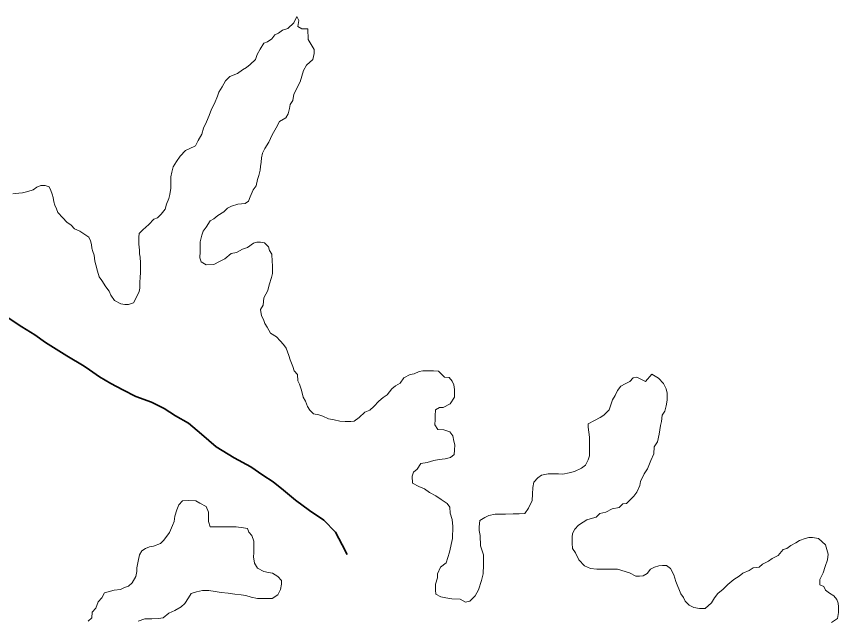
# Model space of a CAD drawing. Extents: x 553962 to 842807, y 8883888 to 9032388.
# Drawn here: x 588844 to 589756, y 8908021 to 8908691 of the extents above; entities that cross this region are included whole.
import ezdxf

# ---------------------------------------------------------------- set-up
doc = ezdxf.new("R2010")
doc.units = 0
doc.header["$LTSCALE"] = 200
doc.linetypes.add('LONG_DASH_SHORT_DASH', pattern=[9.9, 6, -1.2, 1.5, -1.2])
doc.layers.add('6', color=7, linetype='Continuous', lineweight=13)

msp = doc.modelspace()

# ---------------------------------------------------------------- linework, layer by layer
at = {"layer": '6'}
for points in [[(589167.4, 8908665.8), (589167, 8908677.8), (589160.5, 8908677.8), (589156, 8908680.4), (589157.1, 8908686.9), (589155.1, 8908691.4), (589151.6, 8908684.4), (589145, 8908677.9), (589139, 8908676), (589134.5, 8908673), (589130.4, 8908671), (589127.4, 8908666.5), (589122.4, 8908663.1), (589118.4, 8908661.6), (589114.3, 8908655.1), (589110.8, 8908649.1), (589109.2, 8908643.6), (589103.2, 8908638.2), (589099.2, 8908634.7), (589094.6, 8908632.2), (589089.1, 8908628.2), (589080.6, 8908624.8), (589076, 8908619.8), (589072, 8908613.3), (589068.4, 8908607.3), (589066.9, 8908602.8), (589063.8, 8908594.8), (589060.3, 8908588.4), (589057.7, 8908581.4), (589054.7, 8908574.4), (589051.6, 8908567.4), (589049.6, 8908560.9), (589045.5, 8908553.9), (589042.5, 8908547.9), (589035.4, 8908544.5), (589031.4, 8908542.5), (589025.4, 8908536.5), (589021.3, 8908530.5), (589017.8, 8908524.6), (589016.2, 8908518.6), (589015.2, 8908513.6), (589015.2, 8908507.6), (589015.1, 8908501), (589014, 8908494), (589013, 8908489.5), (589010.5, 8908483.1), (589008.9, 8908477.6), (589004.4, 8908472.1), (589000.3, 8908468.1), (588996.3, 8908466.6), (588990.8, 8908460.7), (588984.2, 8908454.7), (588980.2, 8908450.7), (588979.7, 8908446.7), (588979.6, 8908442.7), (588979.6, 8908438.7), (588980.6, 8908432.2), (588980.5, 8908428.2), (588981, 8908424.2), (588981.5, 8908418.2), (588981.4, 8908413.6), (588981.4, 8908407.1), (588981.3, 8908402.1), (588980.8, 8908396.1), (588980.7, 8908390.1), (588980.2, 8908386.1), (588976.7, 8908379.1), (588973.6, 8908373.6), (588968.1, 8908371.7), (588964.1, 8908371.7), (588959.6, 8908372.7), (588952.6, 8908376.3), (588948.7, 8908382.3), (588946.7, 8908386.8), (588943.2, 8908391.4), (588938.8, 8908398.4), (588935.8, 8908402.4), (588933.9, 8908408.9), (588931.9, 8908416), (588930.9, 8908420), (588930, 8908426.5), (588928.5, 8908430.5), (588927.6, 8908434.5), (588927.1, 8908438.5), (588926.1, 8908442.6), (588924.1, 8908446.6), (588919.7, 8908449.6), (588914.2, 8908453.1), (588908.2, 8908455.7), (588904.7, 8908459.7), (588899.8, 8908463.2), (588895.3, 8908467.8), (588889.8, 8908473.8), (588888.4, 8908477.8), (588886.4, 8908481.9), (588885.4, 8908485.9), (588884.5, 8908490.4), (588883.5, 8908494.4), (588882, 8908498.4), (588880.1, 8908502.4), (588875.6, 8908504)], [(589093.5, 8908483.5), (589097.5, 8908484), (589101.5, 8908486.4), (589103.1, 8908491.4), (589106.6, 8908498.9), (589109.7, 8908503.4), (589111.2, 8908510.4), (589112.8, 8908514.9), (589114.3, 8908520.9), (589114.8, 8908524.9), (589115.4, 8908529.9), (589115.9, 8908534.4), (589116.9, 8908539.9), (589119.5, 8908544.9), (589124, 8908551.9), (589127.6, 8908559.9), (589132.2, 8908567.9), (589135.7, 8908574.8), (589142.7, 8908578.8), (589145.3, 8908583.3), (589146.8, 8908589.3), (589147.4, 8908593.8), (589150.4, 8908598.3), (589151.5, 8908605.3), (589158.6, 8908618.8), (589162.2, 8908631.3), (589165.7, 8908637.2), (589172.8, 8908643.7), (589174.3, 8908650.2), (589174.3, 8908654.7), (589167.4, 8908665.8)], [(588875.6, 8908504), (588871.1, 8908504), (588866.5, 8908502), (588862.5, 8908499.1), (588856.5, 8908497.1), (588850.5, 8908495.6), (588846.5, 8908495.2), (588840, 8908494.7)], [(589308.3, 8908244.2), (589308.3, 8908248.2), (589308.8, 8908254.8), (589313.4, 8908257.7), (589317.4, 8908257.7), (589324.9, 8908261.7), (589330, 8908269.1), (589330, 8908273.1), (589330, 8908277.7), (589329.1, 8908282.7), (589327.1, 8908286.7), (589324.1, 8908290.7), (589318.6, 8908291.2), (589312.2, 8908297.8), (589306.7, 8908298.3), (589300.7, 8908298.4), (589294.7, 8908298.4), (589290.7, 8908297.4), (589285.2, 8908295), (589280.6, 8908294), (589273.6, 8908290.5), (589269.6, 8908284.6), (589264.5, 8908281.6), (589260.5, 8908278.1), (589255, 8908271.6), (589250.9, 8908268.7), (589245.9, 8908264.7), (589240.3, 8908258.7), (589235.8, 8908254.7), (589230.3, 8908252.3), (589224.2, 8908246.3), (589218.7, 8908242.3), (589214.7, 8908241.9), (589208.7, 8908241.9), (589202.7, 8908242.4), (589196.2, 8908244), (589190.2, 8908245), (589183.8, 8908248.1), (589179.3, 8908249.6), (589173.3, 8908250.7), (589169.3, 8908254.7), (589166.8, 8908258.7), (589164.4, 8908264.7), (589161.9, 8908269.2), (589160, 8908276.8), (589158, 8908283.3), (589156, 8908287.3), (589155.6, 8908294.3), (589152.1, 8908298.3), (589150.7, 8908302.9), (589147.7, 8908310.4), (589146.2, 8908315.4), (589143.3, 8908323.4), (589140.3, 8908327.5), (589136.4, 8908331.5), (589132.4, 8908336), (589125.9, 8908340.1), (589122, 8908346.6), (589119.5, 8908350.6), (589118, 8908355.2), (589115.6, 8908359.2), (589114.6, 8908366.2), (589117.7, 8908371.2), (589118.2, 8908379.2), (589122.8, 8908387.2), (589124.3, 8908393.7), (589126.9, 8908401.7), (589127.9, 8908406.2), (589128, 8908415.2), (589127.5, 8908419.7), (589127.1, 8908427.7), (589124.6, 8908431.7), (589123.7, 8908435.7), (589119.2, 8908440.3), (589114.7, 8908440.8), (589110.7, 8908440.8), (589106.7, 8908439.8), (589100.1, 8908434.9), (589094.6, 8908433.4), (589088.1, 8908429.5), (589082.1, 8908428.5), (589075, 8908422.5), (589069, 8908419.6), (589063, 8908416.1), (589054.5, 8908415.7), (589049, 8908419.2), (589047.5, 8908423.7), (589047.6, 8908430.7), (589047.6, 8908437.2), (589047.7, 8908441.2), (589049.7, 8908448.7), (589051.2, 8908453.2), (589054.3, 8908457.7), (589058.8, 8908464.7), (589062.9, 8908466.7), (589067.4, 8908470.7), (589073.9, 8908474.6), (589078, 8908478.6), (589082.5, 8908481.1), (589089.5, 8908483), (589093.5, 8908483.5)], [(589541.7, 8908286.3), (589532.2, 8908291.3), (589528.2, 8908290.4), (589524.2, 8908286.4), (589519.2, 8908283.9), (589514.2, 8908281.4), (589510.6, 8908276.4), (589508.1, 8908271), (589505, 8908266), (589503.5, 8908261.5), (589501.4, 8908255), (589495.4, 8908249), (589491.4, 8908246.5), (589485.3, 8908243.1), (589478.3, 8908239.6), (589478.3, 8908235.6), (589478.7, 8908230.1), (589479.7, 8908224.6), (589479.7, 8908218.6), (589479.6, 8908211.6), (589479.5, 8908204.1), (589478, 8908199.6), (589475, 8908193.6), (589470.9, 8908190.1), (589462.9, 8908186.6), (589456.9, 8908185.2), (589449.9, 8908183.7), (589445.4, 8908183.8), (589438.4, 8908183.8), (589433.9, 8908183.8), (589426.4, 8908182.4), (589422.3, 8908179.4), (589417.8, 8908174.9), (589416.8, 8908168.9), (589416.2, 8908161.4), (589416.1, 8908154.4), (589412.1, 8908145.9), (589408, 8908139.9), (589401.5, 8908139.5), (589395, 8908139.5), (589386.5, 8908139.1), (589382, 8908139.1), (589375, 8908139.2), (589368, 8908137.7), (589363.5, 8908135.7), (589357.9, 8908132.3), (589357.4, 8908125.2), (589357.4, 8908121.2), (589358.3, 8908115.7), (589358.7, 8908104.2), (589362.2, 8908094.2), (589362.1, 8908083.2), (589361.5, 8908073.2), (589359.9, 8908065.7), (589356.4, 8908055.2), (589352.8, 8908048.7), (589346.8, 8908042.7), (589342.2, 8908041.7), (589336.3, 8908044.8), (589326.8, 8908045.3), (589320.3, 8908046.4), (589314.8, 8908047.4), (589309.3, 8908050.5), (589308.8, 8908055), (589308.9, 8908061.5), (589310.9, 8908068.5), (589311, 8908073), (589314.5, 8908080.5), (589320.6, 8908085.4), (589324.2, 8908096.9), (589327.8, 8908112.4), (589327.9, 8908125.4), (589327.4, 8908133.5), (589325, 8908140.5), (589324.5, 8908147), (589321.6, 8908151), (589315.1, 8908155.6), (589309.1, 8908159.6), (589302.2, 8908163.2), (589296.7, 8908167.2), (589290.2, 8908169.8), (589283.2, 8908173.8), (589282.8, 8908181.3), (589284.3, 8908185.8), (589288.3, 8908189.3), (589292.4, 8908195.3), (589299.4, 8908196.7), (589306.9, 8908198.7), (589312.9, 8908199.7), (589319.5, 8908200.6), (589325.5, 8908202.1), (589329.5, 8908205.6), (589330, 8908210.1), (589330.1, 8908216.1), (589329.1, 8908220.1), (589328.1, 8908226.1), (589324.7, 8908230.6), (589318.2, 8908232.7), (589311.2, 8908233.2), (589308.2, 8908238.2), (589308.3, 8908244.2)], [(589741.4, 8908105.2), (589733.5, 8908112.2), (589727, 8908113.3), (589723, 8908113.3), (589719, 8908112.3), (589712.4, 8908109.9), (589708.4, 8908107.4), (589702.9, 8908104.4), (589698.4, 8908101), (589694.3, 8908100), (589688.8, 8908093.5), (589682.3, 8908090.1), (589678.2, 8908087.1), (589671.7, 8908083.6), (589667.7, 8908080.6), (589661.2, 8908079.7), (589656.7, 8908076.7), (589649.6, 8908073.8), (589645.6, 8908070.3), (589639.6, 8908066.8), (589633, 8908061.3), (589628, 8908055.9), (589622, 8908051.4), (589618.4, 8908046.4), (589614.9, 8908040.9), (589607.8, 8908034.5), (589601.8, 8908034.5), (589595.3, 8908035.6), (589590.3, 8908038.1), (589585.9, 8908042.6), (589583.9, 8908046.7), (589580.9, 8908050.7), (589579.5, 8908054.7), (589577, 8908060.7), (589575.5, 8908064.7), (589573.1, 8908071.8), (589569.6, 8908078.8), (589565.2, 8908082.3), (589560.7, 8908082.3), (589556.7, 8908081.9), (589551.6, 8908080.4), (589547.1, 8908078.4), (589543.6, 8908073.4), (589539.1, 8908071), (589535.1, 8908070.5), (589531.1, 8908070.5), (589524.1, 8908074.1), (589510.6, 8908078.2), (589496.1, 8908078.3), (589487.6, 8908078.3), (589480.6, 8908078.9), (589474.1, 8908081.9), (589467.7, 8908088.5), (589464.2, 8908096.5), (589460.8, 8908101), (589460.3, 8908107.1), (589460.3, 8908113.6), (589460.9, 8908117.6), (589463.4, 8908122.6), (589467.5, 8908127), (589472.5, 8908130.5), (589476.5, 8908133), (589483, 8908134.9), (589487, 8908135.9), (589491.1, 8908139.9), (589497.6, 8908141.3), (589504.6, 8908145.3), (589512.6, 8908146.8), (589516.7, 8908150.7), (589520.7, 8908151.2), (589524.7, 8908155.2), (589528.7, 8908159.2), (589532.3, 8908163.7), (589535.3, 8908171.1), (589536.3, 8908175.6), (589540.4, 8908184.1), (589544, 8908189.6), (589547.5, 8908198.6), (589551.1, 8908206.1), (589551.2, 8908214.1), (589555.2, 8908219.6), (589556.8, 8908228.1), (589558.3, 8908237.6), (589559.4, 8908242.1), (589560.4, 8908249.1), (589563, 8908253.6), (589564.5, 8908259.6), (589565.6, 8908265.6), (589565.6, 8908273.6), (589564.6, 8908278.1), (589561.7, 8908284.1), (589556.2, 8908290.2), (589548.8, 8908294.7), (589541.7, 8908286.3)], [(588968.2, 8908059.2), (588972.2, 8908063.2), (588976.3, 8908070.2), (588977.3, 8908075.7), (588977.4, 8908079.7), (588978.9, 8908087.2), (588980.5, 8908094.2), (588983, 8908098.7), (588987, 8908101.2), (588991.6, 8908103.1), (588996.1, 8908103.6), (589003.6, 8908106.6), (589007.6, 8908110.5), (589013.7, 8908119), (589017.2, 8908126.5), (589018.8, 8908131), (589019.8, 8908137), (589021.9, 8908144), (589023.9, 8908149.5), (589028, 8908154), (589035, 8908154.4), (589043, 8908153.9), (589047.5, 8908151.3), (589054.4, 8908147.8), (589056.9, 8908141.3), (589056.8, 8908136.8), (589056.8, 8908131.2), (589058.8, 8908125.2), (589063.3, 8908125.2), (589068.3, 8908125.2), (589072.8, 8908125.1), (589080.8, 8908125.1), (589087.8, 8908125), (589095.8, 8908124), (589100.3, 8908123.4), (589101.7, 8908119.4), (589105.2, 8908115.4), (589107.2, 8908109.4), (589107.1, 8908102.4), (589107.1, 8908096.4), (589107, 8908091.9), (589108, 8908084.8), (589111.4, 8908079.3), (589118.4, 8908075.8), (589123.4, 8908074.7), (589127.9, 8908073.7), (589133.9, 8908070.2), (589137.8, 8908065.6), (589137.8, 8908061.6), (589136.8, 8908055.6), (589133.7, 8908049.6), (589127.7, 8908045.7), (589123.7, 8908045.7), (589117.2, 8908045.7), (589111.2, 8908045.8), (589104.2, 8908047.3), (589098.2, 8908048.9), (589093.2, 8908049.9), (589086.2, 8908050.4), (589078.7, 8908051.5), (589071.2, 8908052.5), (589064.2, 8908053.6), (589057.2, 8908054.6), (589050.2, 8908054.7), (589043.7, 8908053.2), (589037.7, 8908051.3), (589034.7, 8908046.3), (589030.6, 8908040.3), (589026.6, 8908036.3), (589019.5, 8908032.3), (589013, 8908029.4), (589006.5, 8908024.4), (589001.5, 8908023.5), (588994, 8908023), (588986.5, 8908023.1), (588978.9, 8908020.6)], [(589748.2, 8908019), (589754.8, 8908023.5), (589755.8, 8908030), (589755.9, 8908036.5), (589755.4, 8908040.5), (589754, 8908044.5), (589750.5, 8908048.6), (589746, 8908051.6), (589741.5, 8908055.1), (589739.6, 8908059.1), (589735.1, 8908060.7), (589735.1, 8908066.7), (589738.7, 8908074.2), (589741.2, 8908081.2), (589743.8, 8908088.7), (589744.3, 8908094.7), (589741.4, 8908105.2)], [(588923.4, 8908020.5), (588927.4, 8908024.4), (588928, 8908030.5), (588932, 8908034.9), (588934.6, 8908041.9), (588938.6, 8908046.4), (588941.7, 8908051.9), (588945.7, 8908052.9), (588952.2, 8908054.8), (588959.2, 8908055.8), (588963.7, 8908057.8), (588968.2, 8908059.2)]]:
    msp.add_lwpolyline(points, dxfattribs=at)
at = {"layer": '6', "linetype": 'LONG_DASH_SHORT_DASH', "lineweight": 35}
for points in [[(589185, 8908132.7), (589169, 8908143.3), (589153.6, 8908154.9), (589140.2, 8908166), (589128.8, 8908175), (589117.3, 8908182.6), (589103.9, 8908191.7), (589085.4, 8908201.8), (589065.5, 8908213.9), (589049.1, 8908228), (589034.7, 8908240.1), (589020.2, 8908248.2), (589007.8, 8908256.3), (588993.8, 8908263.3), (588976.4, 8908269.9), (588961.9, 8908277), (588948.5, 8908284.1), (588936, 8908291.7), (588925.1, 8908299.2), (588919.1, 8908303.3), (588899.7, 8908314.9), (588876.3, 8908329.5), (588864.3, 8908338.1), (588849.9, 8908347.2), (588825.5, 8908362.8)], [(589210.8, 8908094.6), (589205.3, 8908105.1), (589197.9, 8908119.1), (589185, 8908132.7)]]:
    msp.add_lwpolyline(points, dxfattribs=at)

doc.saveas('drawing.dxf')
